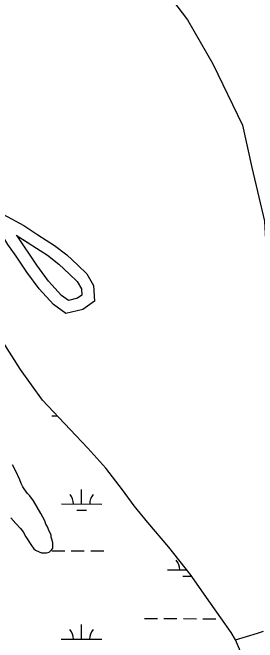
# Model space of a CAD drawing. Extents: x 3148686 to 3186545, y 916144 to 941516.
# Drawn here: x 3166471 to 3167074, y 928058 to 929608 of the extents above; entities that cross this region are included whole.
import ezdxf

# ---------------------------------------------------------------- set-up
doc = ezdxf.new("R2010")
doc.units = 0
for name, color, linetype in [('V-ROAD-CNTR', 7, 'Continuous'), ('V-SITE-VEGE', 7, 'Continuous'), ('V-TOPO-SHOR', 7, 'Continuous'), ('V-WETL-SWMP', 7, 'Continuous')]:
    doc.layers.add(name, color=color, linetype=linetype)

msp = doc.modelspace()

# ---------------------------------------------------------------- linework, layer by layer
at = {"layer": 'V-ROAD-CNTR'}
for points in [[(3166432.3, 929145), (3166447.8, 929111.9), (3166498.9, 929084.2), (3166533.8, 929061.7)], [(3166480.1, 929008.5), (3166459.5, 929037.9), (3166428.4, 929088.4)], [(3166533.8, 929061.7), (3166574.5, 929035.5), (3166604.7, 929011.9), (3166632, 928986.5), (3166654.1, 928965.4), (3166670.4, 928936.8), (3166672.5, 928898.2), (3166643.8, 928877.3), (3166602.1, 928867.5), (3166571.7, 928890.1), (3166536.5, 928928.6), (3166506.5, 928969.2), (3166483.1, 929004.1), (3166480.1, 929008.5)], [(3166480.4, 929060.4), (3166511.1, 929040.6)], [(3166482.3, 929059.2), (3166557.1, 929011), (3166585.2, 928989.1), (3166611.4, 928964.6), (3166630.3, 928946.7), (3166640.8, 928928.1), (3166641.6, 928912.9), (3166631, 928905.1), (3166608.8, 928899.9), (3166592, 928912.4), (3166559.7, 928947.7), (3166531.1, 928986.5), (3166482.3, 929059.2)]]:
    msp.add_lwpolyline(points, dxfattribs=at)
at = {"layer": 'V-SITE-VEGE'}
msp.add_lwpolyline([(3166467.3, 928365.1), (3166479.5, 928351.1), (3166490.5, 928338.3), (3166497.1, 928330.2), (3166503.7, 928317.9), (3166508.7, 928310.9), (3166514.3, 928301.7), (3166518.1, 928296.9), (3166523.7, 928288.8), (3166528, 928285.1), (3166536.8, 928280.9), (3166542.2, 928278.8), (3166555.2, 928279), (3166561.2, 928280.1), (3166564.9, 928283.4), (3166568.1, 928286.7), (3166570.2, 928290.5), (3166570.8, 928292.7), (3166570.7, 928298.1), (3166570.1, 928303.6), (3166568.3, 928312.7), (3166566.6, 928317.1), (3166566, 928322.5), (3166564.4, 928326.2), (3166560.5, 928333.8), (3166558.8, 928338.6), (3166556.5, 928344), (3166553.2, 928349.4), (3166550.4, 928357.5), (3166540.9, 928375.8), (3166522.6, 928406.5), (3166513.8, 928419.4), (3166507.7, 928425.2), (3166500, 928436), (3166496.7, 928441.4), (3166492.2, 928449.4), (3166488.9, 928458.1), (3166478.8, 928481.8), (3166471, 928495.2)], dxfattribs=at)
at = {"layer": 'V-TOPO-SHOR'}
for points in [[(3166407.4, 930035.7), (3166712.7, 929834.3), (3166793.7, 929733.6), (3166901.9, 929590.5), (3166963.6, 929482.1), (3167036.9, 929331.2), (3167060, 929226.8), (3167090.8, 929095.3), (3167098.4, 928960), (3167152.4, 928809.1), (3167206.4, 928681.5), (3167237.2, 928588.6), (3167275.8, 928526.7), (3167310.6, 928480.3), (3167349.2, 928453.2), (3167360.8, 928445.4), (3167391.7, 928422.2), (3167437.2, 928417.2)], [(3167020, 928064.8), (3167073.4, 928080.8), (3167088.8, 928086.3)]]:
    msp.add_lwpolyline(points, dxfattribs=at)
at = {"layer": 'V-WETL-SWMP'}
for p, q in [((3166568.1, 928616.3), (3166580.7, 928616.3)), ((3166641.3, 928399), (3166641.3, 928435)), ((3166591.3, 928399), (3166691.3, 928398.9)), ((3166629.2, 928383.6), (3166653.2, 928383.5)), ((3166567.7, 928283.6), (3166599.7, 928283.6)), ((3166615.7, 928283.6), (3166647.7, 928283.5)), ((3166663.7, 928283.5), (3166695.7, 928283.5)), ((3166852.5, 928236.9), (3166899.3, 928236.8)), ((3166890.5, 928221.4), (3166911, 928221.4)), ((3166795.5, 928116.9), (3166827.5, 928116.8)), ((3166843.5, 928116.8), (3166875.5, 928116.8)), ((3166891.5, 928116.8), (3166923.5, 928116.7)), ((3166939.5, 928116.7), (3166971.5, 928116.7)), ((3166640.9, 928066.3), (3166640.9, 928102.3)), ((3166590.9, 928066.3), (3166690.9, 928066.2))]:
    msp.add_line(p, q, dxfattribs=at)
msp.add_lwpolyline([(3167034.7, 928029.9), (3167020, 928064.8), (3167009.1, 928082.8), (3166958.4, 928155), (3166907.8, 928225.9), (3166856, 928292.6), (3166803.9, 928353.3), (3166770.7, 928394.3), (3166741.8, 928433.7), (3166700.6, 928486.9), (3166656.7, 928536.5), (3166612.7, 928582.2), (3166544.8, 928654.6), (3166490.7, 928730), (3166448.6, 928796.9)], dxfattribs=at)
for centre, start, end in [((3166586, 928399.5), 359.1678, 40.7115), ((3166696.5, 928399.4), 139.1678, 180.7115), ((3166847.3, 928237.4), 359.1678, 40.7115), ((3166585.7, 928066.8), 359.1678, 40.7115), ((3166696.1, 928066.7), 139.1678, 180.7115)]:
    msp.add_arc(centre, 35.2, start, end, dxfattribs=at)

doc.saveas('drawing.dxf')
